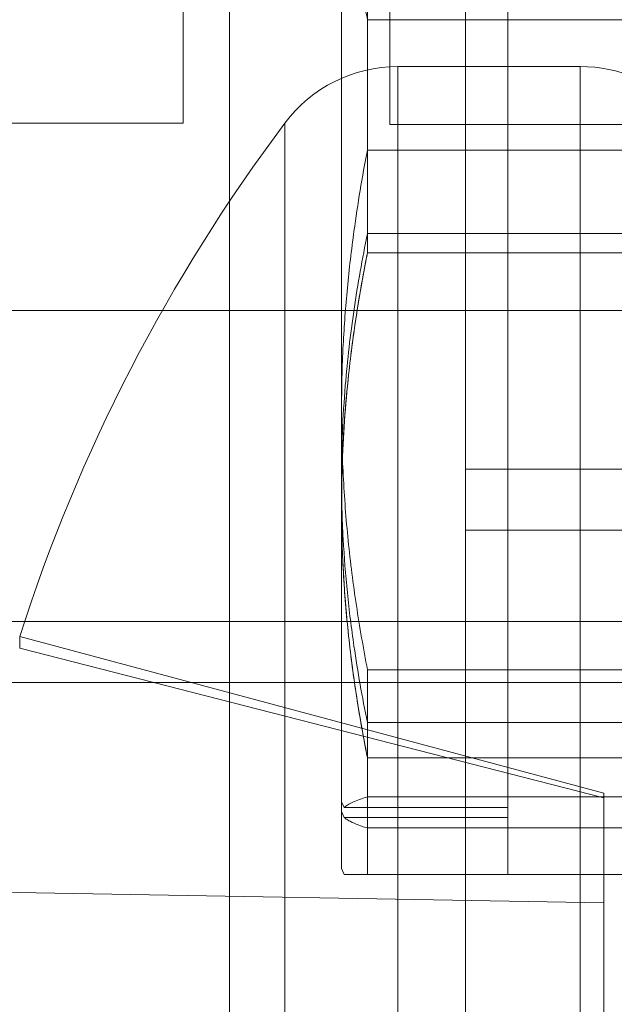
# Model space of a CAD drawing. Header units: inches. Extents: x 1 to 109, y 1 to 85.
# Tile 581 of 656: x 88.1844 to 88.2683, y 24.4573 to 24.5962. Entities that reach past the tile are written whole.
import ezdxf

# ---------------------------------------------------------------- set-up
doc = ezdxf.new("R2010")
doc.units = ezdxf.units.IN
doc.header["$MEASUREMENT"] = 0

msp = doc.modelspace()

# ---------------------------------------------------------------- linework, layer by layer
at = {"color": 7, "linetype": 'Continuous', "lineweight": 15, "ltscale": 5}
for p, q in [((88.21399, 24.79669), (88.21399, 23.96336)), ((88.21399, 24.78811), (88.21399, 23.95477)), ((88.20748, 24.74827), (88.20748, 24.58161)), ((88.23664, 24.74811), (88.23664, 24.58144)), ((88.24732, 24.73861), (88.24732, 24.21361)), ((88.24732, 24.73861), (88.24732, 24.38013)), ((88.24732, 24.73002), (88.24732, 24.20502)), ((88.24732, 24.73002), (88.24732, 24.37155)), ((88.22982, 24.69225), (88.22982, 24.48585)), ((88.25332, 24.69307), (88.25332, 24.48503)), ((88.22982, 24.48446), (88.22982, 24.69086)), ((88.25332, 24.48364), (88.25332, 24.69168)), ((88.25332, 24.68394), (88.25332, 24.47561)), ((88.22982, 24.47642), (88.22982, 24.68312)), ((88.21399, 24.66544), (88.21399, 24.51127)), ((88.21399, 24.66544), (88.21399, 24.51127)), ((88.21399, 24.65686), (88.21399, 24.50269)), ((88.21399, 24.65686), (88.21399, 24.50269)), ((88.22982, 24.64517), (88.22982, 24.54115)), ((88.22982, 24.53154), (88.22982, 24.63556)), ((88.22982, 24.52769), (88.22982, 24.63186)), ((88.22982, 24.63186), (88.22982, 24.52769)), ((88.23348, 24.57783), (88.23348, 24.61068)), ((88.23348, 24.59888), (88.23348, 24.56603)), ((88.23348, 24.59622), (88.23348, 24.56332)), ((88.23348, 24.56332), (88.23348, 24.59622)), ((88.23348, 24.59622), (88.32382, 24.59622)), ((88.26354, 24.58961), (88.23778, 24.58961)), ((88.23778, 24.27878), (88.23778, 24.5896)), ((88.26354, 24.27878), (88.26354, 24.5896)), ((88.20748, 24.58161), (88.04081, 24.58161)), ((88.22183, 24.28675), (88.22183, 24.58163)), ((88.23664, 24.58144), (88.40331, 24.58144)), ((88.23348, 24.57783), (88.32382, 24.57783)), ((88.32382, 24.56603), (88.23348, 24.56603)), ((88.32382, 24.56332), (88.23348, 24.56332)), ((88.39732, 24.55519), (87.88899, 24.55519)), ((88.08482, 24.55519), (88.39732, 24.55519)), ((88.22982, 24.54115), (88.22982, 24.48585)), ((88.40816, 24.53277), (88.24732, 24.53277)), ((88.24732, 24.53266), (88.24732, 24.41955)), ((88.22982, 24.48446), (88.22982, 24.53154)), ((88.22982, 24.47642), (88.22982, 24.52769)), ((88.22982, 24.47642), (88.22982, 24.52769)), ((88.40816, 24.52419), (88.24732, 24.52419)), ((88.24732, 24.52408), (88.24732, 24.41097)), ((88.10982, 24.51127), (88.21399, 24.51127)), ((88.10982, 24.51127), (88.21399, 24.51127)), ((88.21399, 24.51127), (88.31816, 24.51127)), ((88.21399, 24.51127), (88.31816, 24.51127)), ((88.26687, 24.48707), (88.18438, 24.50917)), ((88.18438, 24.50752), (88.18438, 24.50915)), ((88.26687, 24.48639), (88.18438, 24.50752)), ((88.26687, 24.48639), (88.18438, 24.50752)), ((88.23348, 24.48653), (88.23348, 24.50447)), ((88.32382, 24.50447), (88.23348, 24.50447)), ((88.10982, 24.50269), (88.21399, 24.50269)), ((88.10982, 24.50269), (88.21399, 24.50269)), ((88.21399, 24.50269), (88.31816, 24.50269)), ((88.21399, 24.50269), (88.31816, 24.50269)), ((88.23348, 24.49705), (88.23348, 24.48215)), ((88.23348, 24.49705), (88.32382, 24.49705)), ((88.23348, 24.49205), (88.23348, 24.47561)), ((88.23348, 24.47561), (88.23348, 24.49205)), ((88.23348, 24.49205), (88.32382, 24.49205)), ((88.23348, 24.48653), (88.32382, 24.48653)), ((88.26687, 24.48639), (88.26687, 24.48707)), ((88.26687, 24.48639), (88.26687, 24.47161)), ((88.2302, 24.48503), (88.22982, 24.48585)), ((88.25332, 24.48503), (88.2302, 24.48503)), ((88.25332, 24.48503), (88.25332, 24.48364)), ((88.22982, 24.48446), (88.2302, 24.48364)), ((88.25332, 24.48364), (88.2302, 24.48364)), ((88.32382, 24.48215), (88.23348, 24.48215)), ((88.2302, 24.47561), (88.22982, 24.47642)), ((88.22982, 24.47642), (88.2302, 24.47561)), ((88.25332, 24.47561), (88.2302, 24.47561)), ((88.32382, 24.47561), (88.23348, 24.47561)), ((88.26687, 24.47161), (88.17632, 24.47319)), ((88.26687, 24.47161), (88.26687, 24.45111))]:
    msp.add_line(p, q, dxfattribs=at)
at = {"color": 7, "linetype": 'Continuous', "lineweight": 15, "ltscale": 25}
for centre, radius, start, end in [((88.23778, 24.56966), 0.01995, 90, 143.1138), ((88.26354, 24.56966), 0.01995, 0, 90), ((88.4183, 24.43419), 0.24564, 143.1138, 162.2265)]:
    msp.add_arc(centre, radius, start, end, dxfattribs=at)
at = {"color": 7, "linetype": 'Continuous', "lineweight": 15, "ltscale": 5}
for points, knots in [([(88.22982, 24.63186), (88.22984, 24.63009), (88.22988, 24.62614), (88.2302, 24.62), (88.23072, 24.61419), (88.23133, 24.60913), (88.23214, 24.60338), (88.23294, 24.59908), (88.23348, 24.59622)], [0, 0, 0, 0, 0.147862, 0.331077, 0.514491, 0.635779, 0.757067, 1, 1, 1, 1]), ([(88.22982, 24.54115), (88.22984, 24.54268), (88.22986, 24.54574), (88.23009, 24.55148), (88.23059, 24.55837), (88.23145, 24.56563), (88.23242, 24.57212), (88.23312, 24.57593), (88.23348, 24.57783)], [0, 0, 0, 0, 0.124404, 0.248874, 0.467424, 0.686296, 0.843102, 1, 1, 1, 1]), ([(88.23348, 24.56603), (88.23313, 24.56426), (88.23243, 24.5607), (88.23157, 24.55535), (88.23086, 24.54997), (88.2303, 24.54421), (88.2299, 24.53806), (88.22985, 24.53372), (88.22982, 24.53154)], [0, 0, 0, 0, 0.155765, 0.311528, 0.46768, 0.62383, 0.811804, 1, 1, 1, 1]), ([(88.23348, 24.56332), (88.23295, 24.56048), (88.23215, 24.5562), (88.23133, 24.55048), (88.23072, 24.54542), (88.23021, 24.53961), (88.22988, 24.53344), (88.22984, 24.52947), (88.22982, 24.52769)], [0, 0, 0, 0, 0.241472, 0.362386, 0.483299, 0.667055, 0.851009, 1, 1, 1, 1]), ([(88.22982, 24.52769), (88.22986, 24.53029), (88.22991, 24.53439), (88.23025, 24.53996), (88.23063, 24.54442), (88.23113, 24.54888), (88.23176, 24.55352), (88.23252, 24.55834), (88.23316, 24.56166), (88.23348, 24.56332)], [0, 0, 0, 0, 0.2180077, 0.3428587, 0.4677101, 0.5928001, 0.7178908, 0.8589123, 1, 1, 1, 1]), ([(88.23348, 24.50447), (88.23293, 24.50749), (88.23211, 24.51203), (88.23128, 24.51812), (88.23075, 24.5227), (88.23034, 24.5273), (88.23005, 24.5319), (88.22986, 24.53652), (88.22984, 24.53961), (88.22982, 24.54115)], [0, 0, 0, 0, 0.249138, 0.37401, 0.498881, 0.623979, 0.749077, 0.874505, 1, 1, 1, 1]), ([(88.22982, 24.53154), (88.22984, 24.53011), (88.22986, 24.52723), (88.23009, 24.52183), (88.23059, 24.51535), (88.23145, 24.50852), (88.23242, 24.50242), (88.23312, 24.49884), (88.23348, 24.49705)], [0, 0, 0, 0, 0.124404, 0.248874, 0.467424, 0.686296, 0.843102, 1, 1, 1, 1]), ([(88.23348, 24.49205), (88.23295, 24.4949), (88.23215, 24.49917), (88.23133, 24.5049), (88.23072, 24.50995), (88.23021, 24.51577), (88.22988, 24.52193), (88.22984, 24.52591), (88.22982, 24.52769)], [0, 0, 0, 0, 0.241472, 0.362386, 0.483299, 0.667055, 0.851009, 1, 1, 1, 1]), ([(88.22982, 24.52769), (88.22986, 24.52509), (88.22991, 24.52099), (88.23025, 24.51541), (88.23063, 24.51095), (88.23113, 24.50649), (88.23176, 24.50186), (88.23252, 24.49704), (88.23316, 24.49372), (88.23348, 24.49205)], [0, 0, 0, 0, 0.218008, 0.342859, 0.46771, 0.5928, 0.717891, 0.858912, 1, 1, 1, 1]), ([(88.2302, 24.48503), (88.23036, 24.48515), (88.23067, 24.4854), (88.23141, 24.48578), (88.23233, 24.48615), (88.23309, 24.4864), (88.23348, 24.48653)], [0, 0, 0, 0, 0.249484, 0.49919, 0.749506, 1, 1, 1, 1]), ([(88.23348, 24.48215), (88.23322, 24.48223), (88.23263, 24.48242), (88.23186, 24.48271), (88.23116, 24.48302), (88.23059, 24.48333), (88.23033, 24.48354), (88.2302, 24.48364)], [0, 0, 0, 0, 0.168225, 0.375887, 0.583653, 0.791763, 1, 1, 1, 1]), ([(88.2302, 24.47561), (88.23033, 24.47561), (88.23059, 24.47561), (88.23115, 24.47561), (88.23186, 24.47561), (88.23263, 24.47561), (88.23322, 24.47561), (88.23348, 24.47561)], [0, 0, 0, 0, 0.207638, 0.415405, 0.623536, 0.831775, 1, 1, 1, 1]), ([(88.23348, 24.47561), (88.23309, 24.47561), (88.23233, 24.47561), (88.23142, 24.47561), (88.23067, 24.47561), (88.23036, 24.47561), (88.2302, 24.47561)], [0, 0, 0, 0, 0.249535, 0.499239, 0.749511, 1, 1, 1, 1])]:
    msp.add_open_spline(points, degree=3, knots=knots, dxfattribs=at)

doc.saveas('drawing.dxf')
